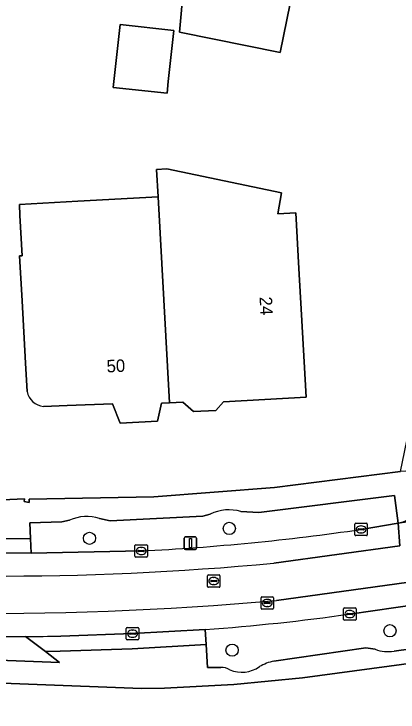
# Model space of a CAD drawing. Extents: x 161772 to 163126, y 383092 to 383917.
# Drawn here: x 162197.5 to 162228.3, y 383609.3 to 383665.1 of the extents above; entities that cross this region are included whole.
import ezdxf

# ---------------------------------------------------------------- set-up
doc = ezdxf.new("R2010")
doc.units = 0
for name, color, linetype in [('IMGEO_Boom', 7, 'Continuous'), ('IMGEO_Erf', 7, 'Continuous'), ('IMGEO_Groenvoorziening', 7, 'Continuous'), ('IMGEO_Kolk', 7, 'Continuous'), ('IMGEO_Lichtmast', 7, 'Continuous'), ('IMGEO_Pand', 7, 'Continuous'), ('IMGEO_Pand_nummerreeks', 7, 'Continuous'), ('IMGEO_Rijbaan_lokaal_gesloten', 7, 'Continuous'), ('IMGEO_Rioolput', 7, 'Continuous'), ('IMGEO_Voetpad_open', 7, 'Continuous')]:
    doc.layers.add(name, color=color, linetype=linetype)

msp = doc.modelspace()

# ---------------------------------------------------------------- linework, layer by layer
at = {"layer": 'IMGEO_Boom'}
for centre in [(162214.77, 383623.944), (162203.583, 383623.152), (162227.629, 383615.757), (162214.993, 383614.207)]:
    msp.add_circle(centre, 0.489, dxfattribs=at)
at = {"layer": 'IMGEO_Erf'}
for points in [[(162194.823, 383626.159), (162198.383, 383626.312), (162198.361, 383626.093), (162198.74, 383626.03), (162198.753, 383626.298), (162208.722, 383626.465), (162218.379, 383627.215), (162228.473, 383628.501), (162236.634, 383668.028), (162253.133, 383750), (162259.685, 383782.554)], [(162219.636, 383665.943), (162218.844, 383662.011), (162210.781, 383663.637), (162211.091, 383667.214)], [(162198.585, 383634.91), (162198.46, 383637.165), (162198.184, 383642.158), (162197.987, 383645.741), (162198.195, 383645.752), (162198.016, 383648.987), (162197.967, 383649.865), (162202.659, 383650.124), (162209.071, 383650.478), (162208.95, 383652.66), (162209.776, 383652.706), (162218.957, 383650.784)], [(162218.957, 383650.784), (162218.641, 383649.111), (162220.1, 383649.192), (162220.346, 383644.73), (162220.55, 383641.031), (162220.913, 383634.437), (162214.312, 383634.073), (162213.698, 383633.388), (162211.914, 383633.289), (162211.059, 383634.055), (162209.982, 383633.996), (162209.35, 383633.961), (162209.027, 383632.518), (162206.045, 383632.354), (162205.408, 383633.916), (162201.791, 383633.78), (162199.908, 383633.709)], [(162256.802, 383617.115), (162235.499, 383613.996), (162220.638, 383611.986), (162215.124, 383611.45), (162209.591, 383611.164), (162207.733, 383611.15), (162147.874, 383613.435), (162147.922, 383611.875), (162148.101, 383611.783), (162148.022, 383611.65), (162151.864, 383611.306)]]:
    msp.add_lwpolyline(points, dxfattribs=at)
msp.add_lwpolyline([(162210.329, 383663.788), (162209.887, 383659.712), (162209.785, 383658.764), (162205.485, 383659.229), (162205.588, 383660.178), (162206.029, 383664.254)], close=True, dxfattribs=at)
msp.add_arc((162200, 383635.14), 1.434, 189.2236, 266.311, dxfattribs=at)
at = {"layer": 'IMGEO_Groenvoorziening'}
for points in [[(162225.314, 383623.868), (162228.274, 383624.366), (162227.986, 383626.586), (162217.142, 383625.229), (162215.695, 383625.293)], [(162213.25, 383625.076), (162212.644, 383624.918), (162205.236, 383624.559), (162204.391, 383624.727)], [(162201.974, 383624.607), (162201.358, 383624.472), (162198.8, 383624.389), (162198.856, 383623.144), (162198.909, 383621.956), (162207.717, 383622.14)], [(162227.952, 383614.121), (162230.437, 383614.471), (162229.94, 383617.879), (162224.418, 383617.097)], [(162212.842, 383615.851), (162212.917, 383614.656), (162213.033, 383612.815), (162214.08, 383612.823)], [(162171.369, 383614.377), (162201.184, 383613.223), (162200.066, 383614.093), (162198.458, 383615.297)], [(162218.343, 383613.318), (162225.691, 383614.396), (162226.44, 383614.273)]]:
    msp.add_lwpolyline(points, dxfattribs=at)
for centre, radius, start, end in [((162214.739, 383622.184), 3.252, 72.9011, 117.2427), ((162203.339, 383621.519), 3.376, 71.839, 113.8457), ((162198.339, 383808.102), 186.198, 272.88691, 278.32985), ((162200.43, 383785.559), 170.161, 274.18292, 278.10401), ((162197.055, 383829.7), 214.407, 265.72839, 270.37491), ((162227.484, 383617.064), 2.98, 249.4851, 279.0337), ((162218.938, 383609.955), 3.415, 100.04, 120.8547), ((162214.152, 383611.638), 1.187, 55.8909, 93.4542), ((162215.754, 383614.961), 2.521, 248.1767, 304.6311)]:
    msp.add_arc(centre, radius, start, end, dxfattribs=at)
at = {"layer": 'IMGEO_Kolk'}
for p, q in [((162224.813, 383623.442), (162224.813, 383624.294)), ((162224.888, 383624.368), (162225.74, 383624.368)), ((162225.072, 383623.862), (162225.072, 383623.874)), ((162225.51, 383623.825), (162225.112, 383623.825)), ((162225.115, 383623.911), (162225.513, 383623.911)), ((162225.301, 383624.148), (162225.326, 383624.148)), ((162225.556, 383623.874), (162225.556, 383623.862)), ((162225.814, 383624.294), (162225.814, 383623.442)), ((162225.74, 383623.368), (162224.888, 383623.368)), ((162225.324, 383623.588), (162225.299, 383623.588)), ((162207.216, 383621.714), (162207.216, 383622.566)), ((162207.291, 383622.64), (162208.143, 383622.64)), ((162207.475, 383622.134), (162207.475, 383622.146)), ((162207.518, 383622.183), (162207.916, 383622.183)), ((162207.704, 383622.42), (162207.729, 383622.42)), ((162207.959, 383622.146), (162207.959, 383622.134)), ((162208.217, 383622.566), (162208.217, 383621.714)), ((162208.143, 383621.64), (162207.291, 383621.64)), ((162207.913, 383622.097), (162207.515, 383622.097)), ((162207.727, 383621.86), (162207.702, 383621.86)), ((162223.917, 383616.671), (162223.917, 383617.523)), ((162223.992, 383617.597), (162224.844, 383617.597)), ((162224.219, 383617.14), (162224.617, 383617.14)), ((162224.405, 383617.377), (162224.43, 383617.377)), ((162224.918, 383617.523), (162224.918, 383616.671)), ((162224.844, 383616.597), (162223.992, 383616.597)), ((162224.176, 383617.091), (162224.176, 383617.103)), ((162224.614, 383617.054), (162224.216, 383617.054)), ((162224.428, 383616.817), (162224.403, 383616.817)), ((162224.66, 383617.103), (162224.66, 383617.091)), ((162206.599, 383616.025), (162207.451, 383616.025)), ((162206.524, 383615.099), (162206.524, 383615.951)), ((162206.783, 383615.519), (162206.783, 383615.531)), ((162207.221, 383615.482), (162206.823, 383615.482)), ((162206.826, 383615.568), (162207.224, 383615.568)), ((162207.012, 383615.805), (162207.037, 383615.805)), ((162207.267, 383615.531), (162207.267, 383615.519)), ((162207.525, 383615.951), (162207.525, 383615.099)), ((162207.451, 383615.025), (162206.599, 383615.025)), ((162207.035, 383615.245), (162207.01, 383615.245))]:
    msp.add_line(p, q, dxfattribs=at)
for points in [[(162224.813, 383623.442), (162224.813, 383624.294)], [(162224.888, 383624.368), (162225.74, 383624.368)], [(162225.814, 383624.294), (162225.814, 383623.442)], [(162225.74, 383623.368), (162224.888, 383623.368)], [(162207.216, 383621.714), (162207.216, 383622.566)], [(162207.291, 383622.64), (162208.143, 383622.64)], [(162208.217, 383622.566), (162208.217, 383621.714)], [(162208.143, 383621.64), (162207.291, 383621.64)], [(162223.917, 383616.671), (162223.917, 383617.523)], [(162223.992, 383617.597), (162224.844, 383617.597)], [(162224.918, 383617.523), (162224.918, 383616.671)], [(162224.844, 383616.597), (162223.992, 383616.597)], [(162206.599, 383616.025), (162207.451, 383616.025)], [(162206.524, 383615.099), (162206.524, 383615.951)], [(162207.525, 383615.951), (162207.525, 383615.099)], [(162207.451, 383615.025), (162206.599, 383615.025)]]:
    msp.add_lwpolyline(points, dxfattribs=at)
for centre, radius, start, end in [((162224.89, 383624.292), 0.0765, 91.552, 178.448), ((162224.89, 383624.292), 0.0765, 91.552, 178.448), ((162225.112, 383623.871), 0.0403, 85.8775, 175.7526), ((162225.109, 383623.861), 0.0366, 178.938, 274.7102), ((162225.513, 383623.868), 0.043, 264.8664, 352.4533), ((162225.517, 383623.873), 0.0386, 1.7309, 96.639), ((162225.738, 383624.292), 0.0765, 1.552, 88.448), ((162225.738, 383624.292), 0.0765, 1.552, 88.448), ((162224.89, 383623.444), 0.0765, 181.552, 268.448), ((162224.89, 383623.444), 0.0765, 181.552, 268.448), ((162225.738, 383623.444), 0.0765, 271.552, 358.448), ((162225.738, 383623.444), 0.0765, 271.552, 358.448), ((162207.293, 383622.564), 0.0765, 91.552, 178.448), ((162207.293, 383622.564), 0.0765, 91.552, 178.448), ((162207.515, 383622.143), 0.0403, 85.8775, 175.7526), ((162207.92, 383622.145), 0.0386, 1.7309, 96.639), ((162208.141, 383622.564), 0.0765, 1.552, 88.448), ((162208.141, 383622.564), 0.0765, 1.552, 88.448), ((162207.293, 383621.716), 0.0765, 181.552, 268.448), ((162207.293, 383621.716), 0.0765, 181.552, 268.448), ((162207.512, 383622.133), 0.0366, 178.938, 274.7102), ((162207.916, 383622.14), 0.043, 264.8664, 352.4533), ((162208.141, 383621.716), 0.0765, 271.552, 358.448), ((162208.141, 383621.716), 0.0765, 271.552, 358.448), ((162223.994, 383617.521), 0.0765, 91.552, 178.448), ((162223.994, 383617.521), 0.0765, 91.552, 178.448), ((162224.216, 383617.1), 0.0403, 85.8775, 175.7526), ((162224.621, 383617.102), 0.0386, 1.7309, 96.639), ((162224.842, 383617.521), 0.0765, 1.552, 88.448), ((162224.842, 383617.521), 0.0765, 1.552, 88.448), ((162223.994, 383616.673), 0.0765, 181.552, 268.448), ((162223.994, 383616.673), 0.0765, 181.552, 268.448), ((162224.213, 383617.09), 0.0366, 178.938, 274.7102), ((162224.617, 383617.097), 0.043, 264.8664, 352.4533), ((162224.842, 383616.673), 0.0765, 271.552, 358.448), ((162224.842, 383616.673), 0.0765, 271.552, 358.448), ((162206.601, 383615.949), 0.0765, 91.552, 178.448), ((162206.601, 383615.949), 0.0765, 91.552, 178.448), ((162207.449, 383615.949), 0.0765, 1.552, 88.448), ((162207.449, 383615.949), 0.0765, 1.552, 88.448), ((162206.823, 383615.528), 0.0403, 85.8775, 175.7526), ((162206.82, 383615.518), 0.0366, 178.938, 274.7102), ((162207.224, 383615.525), 0.043, 264.8664, 352.4533), ((162207.228, 383615.53), 0.0386, 1.7309, 96.639), ((162206.601, 383615.101), 0.0765, 181.552, 268.448), ((162206.601, 383615.101), 0.0765, 181.552, 268.448), ((162207.449, 383615.101), 0.0765, 271.552, 358.448), ((162207.449, 383615.101), 0.0765, 271.552, 358.448)]:
    msp.add_arc(centre, radius, start, end, dxfattribs=at)
for centre, major_axis, ratio, start_param, end_param in [((162225.3, 383623.868), (-0.387, 0.002), 0.722429, 4.712389, 7.853982), ((162225.325, 383623.868), (-0.39, 0.002), 0.717154, 1.570796, 4.712389), ((162207.703, 383622.14), (-0.387, 0.002), 0.722429, 4.712389, 7.853982), ((162207.728, 383622.14), (-0.39, 0.002), 0.717154, 1.570796, 4.712389), ((162224.404, 383617.097), (-0.387, 0.002), 0.722429, 4.712389, 7.853982), ((162224.429, 383617.097), (-0.39, 0.002), 0.717154, 1.570796, 4.712389), ((162207.011, 383615.525), (-0.387, 0.002), 0.722429, 4.712389, 7.853982), ((162207.036, 383615.525), (-0.39, 0.002), 0.717154, 1.570796, 4.712389)]:
    msp.add_ellipse(centre, major_axis=major_axis, ratio=ratio, start_param=start_param, end_param=end_param, dxfattribs=at)
at = {"layer": 'IMGEO_Lichtmast'}
for p, q in [((162211.261, 383623.261), (162212.051, 383623.261)), ((162212.051, 383623.261), (162211.261, 383623.261)), ((162211.161, 383622.361), (162211.161, 383623.161)), ((162211.161, 383623.161), (162211.161, 383622.361)), ((162212.151, 383623.161), (162212.151, 383622.361)), ((162212.151, 383622.361), (162212.151, 383623.161)), ((162212.051, 383622.261), (162211.261, 383622.261)), ((162211.261, 383622.261), (162212.051, 383622.261))]:
    msp.add_line(p, q, dxfattribs=at)
msp.add_lwpolyline([(162211.581, 383623.136), (162211.731, 383623.136), (162211.731, 383622.386), (162211.581, 383622.386), (162211.581, 383623.136)], dxfattribs=at)
for centre, start, end in [((162211.261, 383623.161), 90, 180), ((162211.261, 383623.161), 90, 180), ((162212.051, 383623.161), 0, 90), ((162212.051, 383623.161), 360, 90), ((162211.261, 383622.361), 180, 270), ((162211.261, 383622.361), 180, 270), ((162212.051, 383622.361), 270, 0), ((162212.051, 383622.361), 270, 0)]:
    msp.add_arc(centre, 0.1, start, end, dxfattribs=at)
at = {"layer": 'IMGEO_Pand'}
for points in [[(162219.636, 383665.943), (162215.296, 383666.819), (162211.13, 383667.66), (162211.091, 383667.214), (162210.781, 383663.637), (162218.844, 383662.011)], [(162209.887, 383659.712), (162210.329, 383663.788), (162206.029, 383664.254), (162205.588, 383660.178), (162205.485, 383659.229), (162209.785, 383658.764)], [(162220.346, 383644.73), (162220.1, 383649.192), (162218.641, 383649.111), (162218.957, 383650.784), (162209.776, 383652.706), (162208.95, 383652.66), (162209.071, 383650.478), (162209.982, 383633.996), (162211.059, 383634.055), (162211.914, 383633.289), (162213.698, 383633.388), (162214.312, 383634.073), (162220.913, 383634.437), (162220.55, 383641.031)]]:
    msp.add_lwpolyline(points, close=True, dxfattribs=at)
for points in [[(162209.071, 383650.478), (162202.659, 383650.124), (162197.967, 383649.865), (162198.016, 383648.987), (162198.195, 383645.752), (162197.987, 383645.741), (162198.184, 383642.158), (162198.46, 383637.165), (162198.585, 383634.91)], [(162199.908, 383633.709), (162201.791, 383633.78), (162205.408, 383633.916), (162206.045, 383632.354), (162209.027, 383632.518), (162209.35, 383633.961), (162209.982, 383633.996), (162209.071, 383650.478)]]:
    msp.add_lwpolyline(points, dxfattribs=at)
msp.add_arc((162200, 383635.14), 1.434, 189.2236, 266.311, dxfattribs=at)
at = {"layer": 'IMGEO_Rijbaan_lokaal_gesloten'}
for points in [[(162218.542, 383618.178), (162232.617, 383620.137), (162272.581, 383626.655), (162272.867, 383624.864), (162289.596, 383627.588), (162289.753, 383627.613), (162289.408, 383629.436), (162310.979, 383633.067), (162401.14, 383648.038), (162400.705, 383651), (162324.366, 383638.28), (162324.048, 383640.04), (162323.182, 383639.733), (162309.656, 383637.487), (162308.33, 383637.502), (162308.644, 383635.717), (162289.263, 383632.424), (162269.16, 383629.116), (162243.686, 383625.013), (162243.382, 383626.82), (162242.808, 383626.724), (162228.274, 383624.366), (162228.426, 383622.554), (162218.34, 383621.161)], [(162257.069, 383622.26), (162269.662, 383624.4), (162271.493, 383624.665), (162272.867, 383624.864), (162272.581, 383626.655), (162232.617, 383620.137), (162218.542, 383618.178)], [(162228.274, 383624.366), (162242.808, 383626.724)], [(162218.34, 383621.161), (162228.426, 383622.554), (162228.274, 383624.366), (162225.314, 383623.868)], [(162207.717, 383622.14), (162198.909, 383621.956), (162193.706, 383621.987)], [(162224.418, 383617.097), (162229.94, 383617.879), (162238.078, 383619.032), (162255.908, 383622.062)], [(162201.283, 383615.334), (162207.025, 383615.525), (162212.842, 383615.851)]]:
    msp.add_lwpolyline(points, dxfattribs=at)
for centre, radius, start, end in [((162226.828, 383630.262), 6.071, 283.783, 345.7242), ((162198.339, 383808.102), 186.198, 272.88691, 278.32985), ((162196.013, 383862.02), 241.892, 264.44839, 275.296), ((162196.013, 383862.02), 241.892, 264.44839, 275.296), ((162194.259, 383899.063), 281.932, 263.9704, 274.94108), ((162194.259, 383899.063), 281.932, 263.9704, 274.94108), ((162200.43, 383785.559), 170.161, 274.18292, 278.10401), ((162197.055, 383829.7), 214.407, 265.72839, 270.37491), ((162196.971, 383836.713), 221.421, 270.38484, 271.11592)]:
    msp.add_arc(centre, radius, start, end, dxfattribs=at)
at = {"layer": 'IMGEO_Rioolput'}
for p, q in [((162213.02, 383619.31), (162213.02, 383620.162)), ((162213.095, 383620.236), (162213.947, 383620.236)), ((162213.508, 383620.016), (162213.533, 383620.016)), ((162214.021, 383620.162), (162214.021, 383619.31)), ((162213.279, 383619.73), (162213.279, 383619.742)), ((162213.717, 383619.693), (162213.319, 383619.693)), ((162213.322, 383619.779), (162213.72, 383619.779)), ((162213.531, 383619.456), (162213.506, 383619.456)), ((162213.763, 383619.742), (162213.763, 383619.73)), ((162213.947, 383619.236), (162213.095, 383619.236)), ((162217.308, 383617.552), (162217.308, 383618.404)), ((162217.383, 383618.478), (162218.235, 383618.478)), ((162217.796, 383618.258), (162217.821, 383618.258)), ((162218.309, 383618.404), (162218.309, 383617.552)), ((162217.567, 383617.972), (162217.567, 383617.984)), ((162218.005, 383617.935), (162217.607, 383617.935)), ((162217.61, 383618.021), (162218.008, 383618.021)), ((162217.819, 383617.698), (162217.794, 383617.698)), ((162218.051, 383617.984), (162218.051, 383617.972)), ((162218.235, 383617.478), (162217.383, 383617.478))]:
    msp.add_line(p, q, dxfattribs=at)
for points in [[(162213.02, 383619.31), (162213.02, 383620.162)], [(162213.095, 383620.236), (162213.947, 383620.236)], [(162214.021, 383620.162), (162214.021, 383619.31)], [(162213.947, 383619.236), (162213.095, 383619.236)], [(162217.308, 383617.552), (162217.308, 383618.404)], [(162217.383, 383618.478), (162218.235, 383618.478)], [(162218.309, 383618.404), (162218.309, 383617.552)], [(162218.235, 383617.478), (162217.383, 383617.478)]]:
    msp.add_lwpolyline(points, dxfattribs=at)
for centre, radius, start, end in [((162213.097, 383620.16), 0.0765, 91.552, 178.448), ((162213.097, 383620.16), 0.0765, 91.552, 178.448), ((162213.945, 383620.16), 0.0765, 1.552, 88.448), ((162213.945, 383620.16), 0.0765, 1.552, 88.448), ((162213.319, 383619.739), 0.0403, 85.8775, 175.7526), ((162213.316, 383619.729), 0.0366, 178.938, 274.7102), ((162213.72, 383619.736), 0.043, 264.8664, 352.4533), ((162213.724, 383619.741), 0.0386, 1.7309, 96.639), ((162213.097, 383619.312), 0.0765, 181.552, 268.448), ((162213.097, 383619.312), 0.0765, 181.552, 268.448), ((162213.945, 383619.312), 0.0765, 271.552, 358.448), ((162213.945, 383619.312), 0.0765, 271.552, 358.448), ((162217.385, 383618.402), 0.0765, 91.552, 178.448), ((162217.385, 383618.402), 0.0765, 91.552, 178.448), ((162218.233, 383618.402), 0.0765, 1.552, 88.448), ((162218.233, 383618.402), 0.0765, 1.552, 88.448), ((162217.607, 383617.981), 0.0403, 85.8775, 175.7526), ((162217.604, 383617.971), 0.0366, 178.938, 274.7102), ((162218.008, 383617.978), 0.043, 264.8664, 352.4533), ((162218.012, 383617.983), 0.0386, 1.7309, 96.639), ((162217.385, 383617.554), 0.0765, 181.552, 268.448), ((162217.385, 383617.554), 0.0765, 181.552, 268.448), ((162218.233, 383617.554), 0.0765, 271.552, 358.448), ((162218.233, 383617.554), 0.0765, 271.552, 358.448)]:
    msp.add_arc(centre, radius, start, end, dxfattribs=at)
for centre, major_axis, ratio, start_param, end_param in [((162213.507, 383619.736), (-0.387, 0.002), 0.722429, 4.712389, 7.853982), ((162213.532, 383619.736), (-0.39, 0.002), 0.717154, 1.570796, 4.712389), ((162217.795, 383617.978), (-0.387, 0.002), 0.722429, 4.712389, 7.853982), ((162217.82, 383617.978), (-0.39, 0.002), 0.717154, 1.570796, 4.712389)]:
    msp.add_ellipse(centre, major_axis=major_axis, ratio=ratio, start_param=start_param, end_param=end_param, dxfattribs=at)
at = {"layer": 'IMGEO_Voetpad_open'}
for points in [[(162232.711, 383628.765), (162228.473, 383628.501), (162218.379, 383627.215), (162208.722, 383626.465), (162198.753, 383626.298), (162198.74, 383626.03), (162198.361, 383626.093), (162198.383, 383626.312), (162194.823, 383626.159)], [(162215.695, 383625.293), (162217.142, 383625.229), (162227.986, 383626.586), (162228.274, 383624.366)], [(162177.82, 383624.961), (162178.592, 383624.75), (162187.17, 383624.137), (162188.044, 383624.238), (162189.339, 383624.734), (162190.451, 383624.758), (162191.752, 383624.341), (162193.742, 383624.321), (162193.723, 383623.113), (162198.856, 383623.144), (162198.8, 383624.389), (162201.358, 383624.472), (162201.974, 383624.607)], [(162204.391, 383624.727), (162205.236, 383624.559), (162212.644, 383624.918), (162213.25, 383625.076)], [(162238.078, 383619.032), (162229.94, 383617.879), (162230.437, 383614.471), (162227.952, 383614.121)], [(161974.971, 383611.987), (161969.208, 383609.918), (161975.769, 383609.255), (162011.076, 383611.048), (162013.653, 383611.179), (162035.29, 383612.278), (162042.37, 383612.6), (162052.195, 383612.96), (162100.602, 383614.145), (162107.088, 383614.213), (162115.474, 383614.301), (162141.57, 383613.652), (162147.874, 383613.435), (162207.733, 383611.15), (162209.591, 383611.164), (162215.124, 383611.45), (162220.638, 383611.986), (162235.499, 383613.996), (162256.802, 383617.115), (162262.641, 383617.973)], [(162198.458, 383615.297), (162200.066, 383614.093), (162201.227, 383614.132), (162207, 383614.324), (162212.917, 383614.656), (162212.842, 383615.851)], [(162212.842, 383615.851), (162207.025, 383615.525), (162201.283, 383615.334)], [(162214.08, 383612.823), (162213.033, 383612.815), (162212.917, 383614.656), (162207, 383614.324), (162201.227, 383614.132), (162200.066, 383614.093), (162201.184, 383613.223), (162171.369, 383614.377)], [(162226.44, 383614.273), (162225.691, 383614.396), (162218.343, 383613.318)]]:
    msp.add_lwpolyline(points, dxfattribs=at)
msp.add_lwpolyline([(162193.706, 383621.987), (162198.909, 383621.956), (162198.856, 383623.144), (162193.723, 383623.113)], close=True, dxfattribs=at)
for centre, radius, start, end in [((162226.828, 383630.262), 6.071, 283.783, 345.7242), ((162214.739, 383622.184), 3.252, 72.9011, 117.2427), ((162203.339, 383621.519), 3.376, 71.839, 113.8457), ((162196.971, 383836.713), 221.421, 270.38484, 271.11592), ((162227.484, 383617.064), 2.98, 249.4851, 279.0337), ((162218.938, 383609.955), 3.415, 100.04, 120.8547), ((162214.152, 383611.638), 1.187, 55.8909, 93.4542), ((162215.754, 383614.961), 2.521, 248.1767, 304.6311)]:
    msp.add_arc(centre, radius, start, end, dxfattribs=at)

# ---------------------------------------------------------------- texts
at = {"layer": 'IMGEO_Pand_nummerreeks'}
for s, rotation, p in [('24', 273.1511, (162217.186, 383642.459)), ('50', 2.1543, (162204.966, 383636.421))]:
    msp.add_text(s, height=1, rotation=rotation, dxfattribs=at).set_placement(p)

doc.saveas('drawing.dxf')
